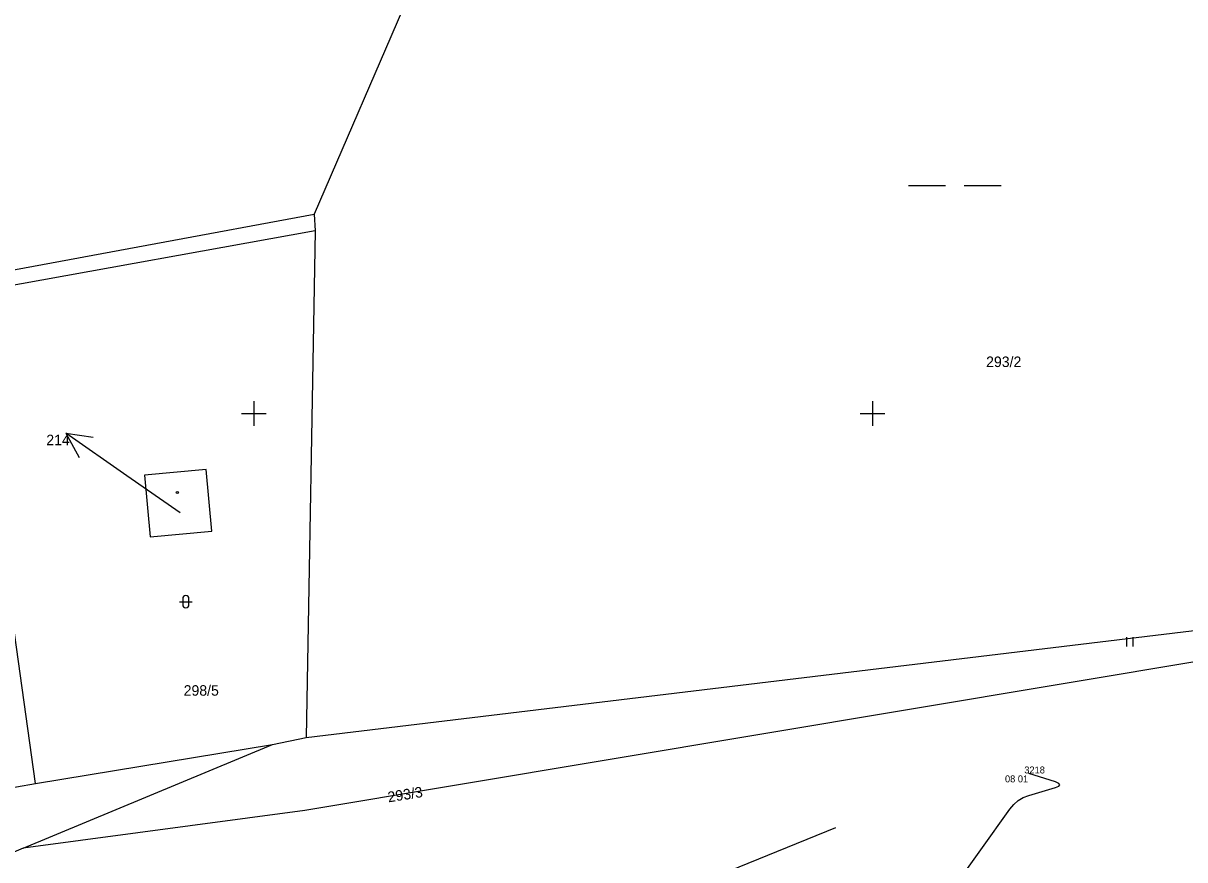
# Model space of a CAD drawing. Extents: x -703403 to -701924, y -1022520 to -1021856.
# Drawn here: x -702509.32 to -702462.39, y -1022318.03 to -1022284.23 of the extents above; entities that cross this region are included whole.
import ezdxf

# ---------------------------------------------------------------- set-up
doc = ezdxf.new("R2010")
doc.units = 0
for name, color, linetype in [('Ex_Major Contours', 7, 'Continuous'), ('Z_body', 7, 'Continuous'), ('Z_body_cisla', 7, 'Continuous'), ('Z_body_vysky_redukovane', 7, 'Continuous'), ('Z_hektometricka_sit', 7, 'Continuous'), ('Z_katastr_cisla_pozemkova', 7, 'Continuous'), ('Z_katastr_cisla_stavebni', 7, 'Continuous'), ('Z_katastr_hranice', 7, 'Continuous'), ('Z_katastr_parcelni_cislo_odkaz', 7, 'Continuous'), ('Z_katastr_znacky_budov', 7, 'Continuous'), ('Z_katastr_znacky_kultur', 7, 'Continuous'), ('Z_znaky_kultur', 7, 'Continuous')]:
    doc.layers.add(name, color=color, linetype=linetype)

# ---------------------------------------------------------------- blocks, each defined once
blk = doc.blocks.new('POINT_DISPLAY')
blk.add_line((0, 0), (0, 0))
blk = doc.blocks.new('Z306')
for p, q in [((-0.13, 0.17), (-0.13, -0.2)), ((0.13, 0.17), (0.13, -0.2))]:
    blk.add_line(p, q)

msp = doc.modelspace()

# ---------------------------------------------------------------- linework, layer by layer
at = {"layer": 'Ex_Major Contours'}
for points in [[(-702474.14, -1022322.558), (-702469.454, -1022315.98), (-702469.297, -1022315.792), (-702469.116, -1022315.638), (-702468.912, -1022315.517), (-702468.684, -1022315.429), (-702467.61, -1022315.107), (-702467.473, -1022315.052), (-702467.428, -1022314.997), (-702467.472, -1022314.94), (-702467.608, -1022314.883), (-702468.69, -1022314.537)], [(-702476.5, -1022316.735), (-702481.988, -1022318.974)]]:
    msp.add_lwpolyline(points, dxfattribs=at)
at = {"layer": 'Z_hektometricka_sit'}
for p, q in [((-702500, -1022299.5), (-702500, -1022300.5)), ((-702475, -1022299.5), (-702475, -1022300.5)), ((-702500.5, -1022300), (-702499.5, -1022300)), ((-702475.5, -1022300), (-702474.5, -1022300))]:
    msp.add_line(p, q, dxfattribs=at)
at = {"layer": 'Z_katastr_hranice'}
for p, q in [((-702493.59, -1022282.73), (-702497.56, -1022291.95)), ((-702511.12, -1022294.46), (-702497.56, -1022291.95)), ((-702497.56, -1022291.95), (-702497.53, -1022292.62)), ((-702497.53, -1022292.62), (-702511.6, -1022295.16)), ((-702497.53, -1022292.62), (-702497.89, -1022313.09)), ((-702508.82, -1022314.94), (-702511.6, -1022295.16)), ((-702501.93, -1022302.26), (-702504.42, -1022302.49)), ((-702501.7, -1022304.75), (-702501.93, -1022302.26)), ((-702504.42, -1022302.49), (-702504.19, -1022304.98)), ((-702504.19, -1022304.98), (-702501.7, -1022304.75)), ((-702434.7, -1022305.48), (-702497.94, -1022316.04)), ((-702497.89, -1022313.09), (-702434.7, -1022305.48)), ((-702499.25, -1022313.37), (-702497.89, -1022313.09)), ((-702509.32, -1022317.56), (-702499.25, -1022313.37)), ((-702508.82, -1022314.94), (-702499.25, -1022313.37)), ((-702533.29, -1022319.36), (-702508.82, -1022314.94)), ((-702497.94, -1022316.04), (-702509.32, -1022317.56)), ((-702509.32, -1022317.56), (-702532.59, -1022327.36))]:
    msp.add_line(p, q, dxfattribs=at)
at = {"layer": 'Z_katastr_parcelni_cislo_odkaz'}
for p, q in [((-702505.14, -1022302.51), (-702507.598, -1022300.789)), ((-702507.598, -1022300.789), (-702506.491, -1022300.953)), ((-702507.598, -1022300.789), (-702507.065, -1022301.773)), ((-702502.98, -1022304.01), (-702505.14, -1022302.51))]:
    msp.add_line(p, q, dxfattribs=at)
at = {"layer": 'Z_katastr_znacky_budov'}
msp.add_circle((-702503.092, -1022303.19), 0.0437, dxfattribs=at)
at = {"layer": 'Z_katastr_znacky_kultur'}
for p, q in [((-702473.552, -1022290.79), (-702472.052, -1022290.79)), ((-702471.302, -1022290.79), (-702469.802, -1022290.79)), ((-702502.875, -1022307.475), (-702502.875, -1022307.726)), ((-702502.625, -1022307.726), (-702502.625, -1022307.475)), ((-702503, -1022307.6), (-702502.5, -1022307.6))]:
    msp.add_line(p, q, dxfattribs=at)
for centre, start, end in [((-702502.75, -1022307.475), 0, 180), ((-702502.75, -1022307.725), 180, 359.9879)]:
    msp.add_arc(centre, 0.125, start, end, dxfattribs=at)

# ---------------------------------------------------------------- block references
at = {"layer": 'Z_body'}
msp.add_blockref('POINT_DISPLAY', (-702469.09, -1022314.62), dxfattribs=at)
at = {"layer": 'Z_znaky_kultur'}
msp.add_blockref('Z306', (-702464.61, -1022309.21), dxfattribs=at)

# ---------------------------------------------------------------- texts
at = {"layer": 'Z_body_cisla'}
msp.add_text('3218', height=0.28, dxfattribs=at).set_placement((-702468.87, -1022314.54))
at = {"layer": 'Z_body_vysky_redukovane'}
msp.add_text('08 01', height=0.28, dxfattribs=at).set_placement((-702469.65, -1022314.9))
at = {"layer": 'Z_katastr_cisla_pozemkova'}
for s, p in [('293/2', (-702470.412, -1022298.12)), ('298/5', (-702502.838, -1022311.4))]:
    msp.add_text(s, height=0.425, dxfattribs=at).set_placement(p)
msp.add_text('293/3', height=0.425, rotation=9, dxfattribs=at).set_placement((-702494.559, -1022315.711))
at = {"layer": 'Z_katastr_cisla_stavebni'}
msp.add_text('214', height=0.425, dxfattribs=at).set_placement((-702508.389, -1022301.28))

doc.saveas('drawing.dxf')
